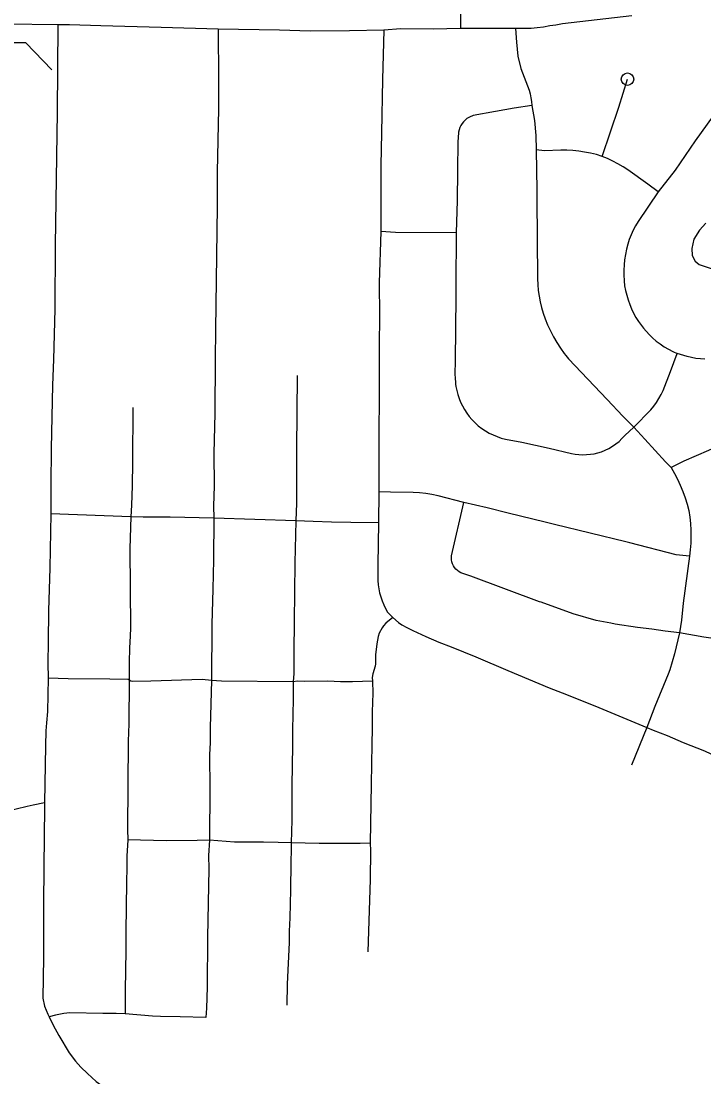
# Model space of a CAD drawing. Extents: x -19 to 366, y -4 to 359.
# Drawn here: x 148.485 to 149.004, y 190.151 to 190.955 of the extents above; entities that cross this region are included whole.
import ezdxf

# ---------------------------------------------------------------- set-up
doc = ezdxf.new("R2010")
doc.units = 0
for name, color, linetype in [('R_Striping', 7, 'Continuous'), ('R_Temp Easement', 7, 'Continuous'), ('R_Water', 7, 'Continuous'), ('Sheet Fence', 7, 'Continuous')]:
    doc.layers.add(name, color=color, linetype=linetype)

msp = doc.modelspace()

# ---------------------------------------------------------------- linework, layer by layer
at = {"layer": 'R_Striping'}
for points in [[(148.82793, 191.15983), (148.82636, 191.15866), (148.82491, 191.15732), (148.8236, 191.15583), (148.82247, 191.15421), (148.82152, 191.15247), (148.82064, 191.15031), (148.82004, 191.14805), (148.81971, 191.14573), (148.81963, 191.13119), (148.81975, 191.08344), (148.81953, 191.05845), (148.81951, 191.01077), (148.81928, 190.98924), (148.81922, 190.94924)], [(148.94955, 190.95877), (148.8968, 190.95269), (148.89181, 190.95175), (148.88709, 190.95108), (148.8824, 190.95022), (148.87766, 190.94961), (148.87291, 190.94926), (148.861, 190.94909)], [(148.51296, 190.95201), (148.47353, 190.95254), (148.4511, 190.95258)], [(148.51296, 190.95201), (148.51241, 190.8856), (148.51073, 190.78414), (148.51065, 190.73551), (148.50945, 190.69724), (148.50885, 190.67774), (148.50783, 190.62948), (148.50752, 190.6017), (148.50752, 190.57981)], [(148.63479, 190.94859), (148.59153, 190.95004), (148.54562, 190.95119), (148.52174, 190.952), (148.51296, 190.95201)], [(148.63479, 190.94859), (148.63517, 190.91003), (148.63502, 190.88791), (148.63418, 190.83996), (148.63411, 190.81386), (148.63278, 190.7199), (148.6326, 190.6974), (148.63225, 190.65601), (148.63165, 190.62602), (148.63189, 190.60075), (148.63139, 190.58574), (148.63148, 190.57643)], [(148.76088, 190.9478), (148.7347, 190.94737), (148.70489, 190.94713), (148.68154, 190.9478), (148.63479, 190.94859)], [(148.81922, 190.94924), (148.79847, 190.94866), (148.77388, 190.94879), (148.76088, 190.9478)], [(148.861, 190.94909), (148.81922, 190.94924)], [(148.861, 190.94909), (148.86176, 190.93882), (148.86293, 190.92821), (148.86518, 190.91865), (148.87143, 190.9023), (148.87222, 190.89941), (148.87283, 190.89647), (148.87328, 190.8935), (148.87351, 190.89051)], [(148.76088, 190.9478), (148.75987, 190.91039), (148.7591, 190.86972), (148.75863, 190.84498), (148.75858, 190.79453)], [(149.10103, 190.94373), (149.09797, 190.93682), (149.09675, 190.93494), (149.09533, 190.9332), (149.09374, 190.93161), (149.09198, 190.9302), (149.0901, 190.92899), (149.08812, 190.92797), (149.08601, 190.92717), (149.07319, 190.9227), (149.05663, 190.91666), (149.04563, 190.91216), (149.04166, 190.91024), (149.0378, 190.9081), (149.03405, 190.90575), (149.03043, 190.9032), (149.02699, 190.90046), (149.02369, 190.89753), (149.02054, 190.89442), (149.01755, 190.89058), (149.01137, 190.8826), (148.99789, 190.86376), (148.98255, 190.84126), (148.96971, 190.82486)], [(148.92696, 190.85184), (148.93974, 190.8893), (148.9463, 190.91057)], [(148.87351, 190.89051), (148.86014, 190.88859), (148.84596, 190.88587), (148.8289, 190.8829), (148.82609, 190.88177), (148.82412, 190.8806), (148.82273, 190.87949), (148.82146, 190.87822), (148.82037, 190.87683), (148.81944, 190.87532), (148.81866, 190.8737), (148.8181, 190.87202), (148.81772, 190.87028), (148.81745, 190.86587), (148.81729, 190.86324), (148.81706, 190.84092), (148.8166, 190.81836), (148.8159, 190.79358)], [(148.87351, 190.89051), (148.87546, 190.8792), (148.87646, 190.86776), (148.87686, 190.85686)], [(148.87686, 190.85686), (148.87733, 190.82612), (148.87738, 190.81981), (148.8779, 190.75867), (148.87806, 190.75424), (148.87843, 190.74982), (148.87903, 190.74542), (148.87983, 190.74106), (148.88086, 190.73675), (148.8821, 190.73248), (148.88355, 190.72829), (148.88546, 190.7236), (148.88762, 190.719), (148.88995, 190.7145), (148.8925, 190.7101), (148.89523, 190.70583), (148.89817, 190.7017), (148.89933, 190.70021), (148.90128, 190.69769), (148.93086, 190.66688), (148.9428, 190.65408), (148.95112, 190.64571)], [(148.92696, 190.85184), (148.92258, 190.85315), (148.91817, 190.85424), (148.91369, 190.85513), (148.9092, 190.8558), (148.90466, 190.85625), (148.9001, 190.85649), (148.89556, 190.85651), (148.88325, 190.85616), (148.87686, 190.85686)], [(148.96971, 190.82486), (148.96186, 190.8308), (148.94664, 190.84148), (148.9429, 190.84389), (148.93904, 190.84613), (148.9351, 190.84821), (148.93106, 190.85011), (148.92696, 190.85184)], [(148.96971, 190.82486), (148.9544, 190.80235), (148.95243, 190.79906), (148.95064, 190.79567), (148.94906, 190.79219), (148.94768, 190.78862), (148.94648, 190.78498), (148.94549, 190.7811), (148.94468, 190.77717), (148.94407, 190.77321), (148.94366, 190.76922), (148.94348, 190.76522), (148.94347, 190.76155), (148.94369, 190.75721), (148.94409, 190.75323), (148.94479, 190.74964), (148.94566, 190.74608), (148.94671, 190.74258), (148.94795, 190.73914), (148.94938, 190.73577), (148.95097, 190.73247), (148.95275, 190.72927), (148.95466, 190.72616), (148.95839, 190.72104), (148.96266, 190.71625), (148.96536, 190.71368), (148.96818, 190.71128), (148.97116, 190.70904), (148.97425, 190.70697), (148.97746, 190.70509), (148.98078, 190.70339), (148.98419, 190.70189)], [(148.75858, 190.79453), (148.7574, 190.7556), (148.75745, 190.74915), (148.75752, 190.73717), (148.75735, 190.70104), (148.75735, 190.69798), (148.75739, 190.679), (148.75701, 190.63077), (148.75701, 190.62283), (148.75702, 190.59645)], [(148.8159, 190.79358), (148.76985, 190.79384), (148.75858, 190.79453)], [(148.8159, 190.79358), (148.81572, 190.7535), (148.81568, 190.74776), (148.81566, 190.7453), (148.81523, 190.69624), (148.81502, 190.68609), (148.81506, 190.68295), (148.8153, 190.67982), (148.81548, 190.67856), (148.81575, 190.67671), (148.81636, 190.67363), (148.81718, 190.6706), (148.81817, 190.66762), (148.81935, 190.66471), (148.82071, 190.66188), (148.82224, 190.65914), (148.82393, 190.65649), (148.82578, 190.65396), (148.82794, 190.65144), (148.83029, 190.64907), (148.83277, 190.64686), (148.83539, 190.64482), (148.83814, 190.64296), (148.84101, 190.64128), (148.84397, 190.6398), (148.84704, 190.63851), (148.85017, 190.63743), (148.8534, 190.63656), (148.86578, 190.63424), (148.88659, 190.62973), (148.90357, 190.6258), (148.90643, 190.62524), (148.90933, 190.62489), (148.91225, 190.62474), (148.91518, 190.6248), (148.91809, 190.62506), (148.92096, 190.62552), (148.92381, 190.62619), (148.9266, 190.62705), (148.92932, 190.62811), (148.93212, 190.62953), (148.93482, 190.63114), (148.93739, 190.63295), (148.93982, 190.63493), (148.9421, 190.6371), (148.94421, 190.63941), (148.95112, 190.64571)], [(148.95112, 190.64571), (148.96402, 190.65888), (148.96626, 190.66161), (148.96835, 190.66448), (148.97025, 190.66746), (148.97198, 190.67055), (148.97354, 190.67373), (148.97911, 190.68804), (148.98419, 190.70189)], [(149.00516, 190.69751), (149.00174, 190.69771), (148.99837, 190.6981), (148.99501, 190.69867), (148.99167, 190.69944), (148.98419, 190.70189)], [(148.69487, 190.68517), (148.69433, 190.62877), (148.69447, 190.58789), (148.69406, 190.5745)], [(148.56999, 190.66064), (148.56977, 190.61898), (148.56945, 190.60111), (148.56896, 190.58645), (148.56836, 190.57744)], [(149.09582, 190.66661), (149.0686, 190.65512), (149.03513, 190.64016), (149.00795, 190.628), (148.98923, 190.6198), (148.97942, 190.61493)], [(148.97942, 190.61493), (148.97529, 190.6193), (148.95936, 190.63654), (148.95112, 190.64571)], [(148.97942, 190.61493), (148.98197, 190.61056), (148.98431, 190.60606), (148.98646, 190.60147), (148.98837, 190.59678), (148.9901, 190.59201), (148.9916, 190.58716), (148.99288, 190.58226), (148.99365, 190.57732), (148.9942, 190.57236), (148.99451, 190.56738), (148.99459, 190.56238), (148.99443, 190.55739), (148.99404, 190.55241), (148.9934, 190.54745)], [(148.75702, 190.59645), (148.75685, 190.57285)], [(148.82185, 190.58834), (148.80222, 190.59355), (148.79753, 190.59452), (148.79282, 190.59526), (148.78807, 190.59577), (148.78327, 190.59603), (148.76598, 190.59617), (148.75702, 190.59645)], [(148.98575, 190.48912), (148.97493, 190.49039), (148.96468, 190.492), (148.95388, 190.49333), (148.93687, 190.49587), (148.93361, 190.4965), (148.92256, 190.4986), (148.90484, 190.5036), (148.88051, 190.51242), (148.87926, 190.51287), (148.82715, 190.53234), (148.8209, 190.53438), (148.81947, 190.53496), (148.81809, 190.53571), (148.81684, 190.53662), (148.81569, 190.53769), (148.81468, 190.53889), (148.81386, 190.5402), (148.81318, 190.54161), (148.81269, 190.5431), (148.81238, 190.54462), (148.81229, 190.54618), (148.81236, 190.54774), (148.82185, 190.58834)], [(148.9934, 190.54745), (148.9834, 190.54867), (148.94805, 190.55769), (148.94509, 190.55841), (148.89067, 190.57165), (148.88376, 190.57334), (148.85556, 190.58019), (148.83961, 190.5843), (148.82185, 190.58834)], [(148.50752, 190.57981), (148.50678, 190.53872), (148.50586, 190.50603), (148.50558, 190.48228), (148.50521, 190.46618), (148.5056, 190.45473)], [(148.56836, 190.57744), (148.50752, 190.57981)], [(148.56836, 190.57744), (148.56773, 190.55336), (148.56814, 190.4928), (148.56794, 190.4868), (148.56739, 190.47757), (148.56707, 190.46676), (148.5671, 190.45317)], [(148.63148, 190.57643), (148.59825, 190.57729), (148.57774, 190.57725), (148.56836, 190.57744)], [(148.63148, 190.57643), (148.63124, 190.5448), (148.63085, 190.5225), (148.63004, 190.49571), (148.62966, 190.45282)], [(148.69406, 190.5745), (148.63148, 190.57643)], [(148.69406, 190.5745), (148.69322, 190.54246), (148.69278, 190.4979), (148.69239, 190.47461), (148.69238, 190.45834), (148.69188, 190.45189)], [(148.75685, 190.57285), (148.73584, 190.57305), (148.72107, 190.57341), (148.7072, 190.57382), (148.69406, 190.5745)], [(148.75685, 190.57285), (148.75629, 190.54103), (148.75631, 190.52901), (148.75658, 190.52584), (148.75705, 190.52269), (148.75771, 190.51957), (148.75856, 190.5165), (148.75957, 190.51349), (148.7608, 190.51055), (148.76216, 190.50768), (148.76374, 190.5049), (148.76765, 190.50097)], [(148.9934, 190.54745), (148.98874, 190.51173), (148.98744, 190.49884), (148.98575, 190.48912)], [(148.76765, 190.50097), (148.76233, 190.49654), (148.76057, 190.49459), (148.75952, 190.49298), (148.75747, 190.48894), (148.75669, 190.48646), (148.75558, 190.48076), (148.75466, 190.47252), (148.75456, 190.46564), (148.75426, 190.46379), (148.7524, 190.45801), (148.75213, 190.45525), (148.75222, 190.45229)], [(148.76765, 190.50097), (148.77217, 190.49709), (148.77468, 190.49538), (148.77849, 190.4933), (148.78303, 190.49099), (148.79281, 190.48645), (148.80279, 190.48208), (148.81209, 190.47849), (148.8309, 190.47086), (148.85532, 190.4606), (148.88667, 190.44742), (148.89983, 190.44231), (148.92435, 190.43232), (148.96107, 190.4171)], [(148.98575, 190.48912), (148.98217, 190.47312), (148.97846, 190.46114), (148.97722, 190.4576), (148.9671, 190.43323), (148.96107, 190.4171)], [(149.05747, 190.47922), (149.04215, 190.48065), (149.02797, 190.48274), (149.01647, 190.48418), (149.00436, 190.48594), (148.98575, 190.48912)], [(148.5056, 190.45473), (148.50493, 190.42943), (148.50415, 190.42063), (148.50379, 190.4145), (148.50337, 190.40319), (148.50271, 190.35983)], [(148.5671, 190.45317), (148.56633, 190.45361), (148.55246, 190.45403), (148.52074, 190.45427), (148.5056, 190.45473)], [(148.5671, 190.45317), (148.56719, 190.44164), (148.56678, 190.43143), (148.56677, 190.41993), (148.56631, 190.4067), (148.56593, 190.33953), (148.56612, 190.33157)], [(148.62966, 190.45282), (148.62265, 190.45372), (148.58371, 190.45236), (148.57002, 190.45209), (148.5685, 190.45244), (148.5671, 190.45317)], [(148.62966, 190.45282), (148.62881, 190.41712), (148.62869, 190.40544), (148.62834, 190.39646), (148.62837, 190.38759), (148.6286, 190.37895), (148.62841, 190.37116), (148.62815, 190.3314)], [(148.69188, 190.45189), (148.63732, 190.45238), (148.62966, 190.45282)], [(148.69188, 190.45189), (148.69197, 190.4388), (148.69131, 190.41544), (148.69137, 190.40331), (148.69101, 190.37272), (148.69089, 190.34662), (148.69029, 190.32946)], [(148.75222, 190.45229), (148.73712, 190.45185), (148.72792, 190.452), (148.7183, 190.4524), (148.70059, 190.45216), (148.69523, 190.45241), (148.69188, 190.45189)], [(148.75222, 190.45229), (148.75242, 190.44324), (148.75208, 190.42915), (148.7521, 190.41648), (148.75168, 190.40441), (148.75127, 190.37396), (148.75038, 190.32919)], [(148.96107, 190.4171), (148.9493, 190.38845)], [(148.96107, 190.4171), (148.96584, 190.41498), (148.97655, 190.41099), (148.98464, 190.40745), (148.98871, 190.4058), (149.00487, 190.39925), (149.01889, 190.39287), (149.02818, 190.38896)], [(148.48948, 190.35699), (148.47276, 190.35299), (148.46637, 190.35196), (148.45673, 190.35206), (148.44959, 190.35156), (148.44611, 190.35096), (148.43985, 190.34938)], [(148.50271, 190.35983), (148.49402, 190.35806), (148.48948, 190.35699)], [(148.50271, 190.35983), (148.50258, 190.3307), (148.50257, 190.32949), (148.50224, 190.31525), (148.50206, 190.27833), (148.50184, 190.26381), (148.50183, 190.25299), (148.50206, 190.24198), (148.50156, 190.21116), (148.50281, 190.205), (148.50515, 190.19899), (148.50637, 190.19695)], [(148.56612, 190.33157), (148.56548, 190.3191), (148.56528, 190.31079), (148.5652, 190.29921), (148.56454, 190.26191), (148.56461, 190.24757), (148.5641, 190.21703), (148.56409, 190.19917)], [(148.62815, 190.3314), (148.61886, 190.33107), (148.5954, 190.33074), (148.56612, 190.33157)], [(148.62815, 190.3314), (148.62758, 190.31982), (148.62765, 190.30945), (148.62665, 190.25745), (148.62644, 190.21944), (148.62597, 190.20339), (148.62552, 190.19636)], [(148.69029, 190.32946), (148.68041, 190.32947), (148.66936, 190.32995), (148.64731, 190.32992), (148.62815, 190.3314)], [(148.69029, 190.32946), (148.69038, 190.3248), (148.69003, 190.31421), (148.68989, 190.29363), (148.68939, 190.27224), (148.68891, 190.26217), (148.68886, 190.25355), (148.68731, 190.22171), (148.68712, 190.20576)], [(148.75038, 190.32919), (148.74279, 190.32894), (148.71157, 190.32894), (148.69029, 190.32946)], [(148.75038, 190.32919), (148.75065, 190.32345), (148.75038, 190.30152), (148.74878, 190.24649)], [(148.56409, 190.19917), (148.55731, 190.19952), (148.5472, 190.19939), (148.52193, 190.20007), (148.51743, 190.1995), (148.51109, 190.19822), (148.50637, 190.19695)], [(148.50637, 190.19695), (148.50935, 190.19063), (148.5135, 190.18266), (148.52155, 190.16944), (148.52619, 190.16306)], [(148.62552, 190.19636), (148.60593, 190.19699), (148.59091, 190.19724), (148.58477, 190.1975), (148.56409, 190.19917)], [(148.52619, 190.16306), (148.53035, 190.15857), (148.5354, 190.15371), (148.54206, 190.14778), (148.54998, 190.14199), (148.55737, 190.13728), (148.56364, 190.13258), (148.57098, 190.12796), (148.57826, 190.12301), (148.58639, 190.11809), (148.60134, 190.10826), (148.60761, 190.10293), (148.61232, 190.09761), (148.61784, 190.09027), (148.62043, 190.08613), (148.6253, 190.07362), (148.62677, 190.06749), (148.62694, 190.06629)]]:
    msp.add_lwpolyline(points, dxfattribs=at)
msp.add_circle((148.9463, 190.91057), 0.00473, dxfattribs=at)
at = {"layer": 'R_Temp Easement'}
msp.add_lwpolyline([(149.00589, 190.80098), (149.00117, 190.79565), (148.99664, 190.78879), (148.99516, 190.78176), (148.99556, 190.77645), (148.99767, 190.77209), (149.0009, 190.76964), (149.02028, 190.76288)], dxfattribs=at)
at = {"layer": 'R_Water'}
for points in [[(148.48839, 190.93813), (148.47342, 190.93833), (148.45107, 190.93837)], [(148.50821, 190.91778), (148.48839, 190.93813)]]:
    msp.add_lwpolyline(points, dxfattribs=at)
at = {"layer": 'Sheet Fence'}
for points in [[(154.11585, 1.87092), (153.9063, 10.48743), (153.69602, 19.10409), (153.48501, 27.72087), (153.27327, 36.3378), (153.0608, 44.95486), (152.84759, 53.57206), (152.63366, 62.1894), (152.419, 70.80688), (152.20362, 79.42449), (151.98751, 88.04225), (151.77068, 96.66014), (151.55312, 105.27817), (151.33484, 113.89634), (151.11584, 122.51465), (150.89612, 131.13311), (150.67568, 139.7517), (150.45452, 148.37043), (150.23264, 156.98931), (150.01005, 165.60832), (149.78674, 174.22748), (149.56272, 182.84677), (149.33799, 191.46621), (149.11254, 200.0858), (148.88638, 208.70552), (148.65952, 217.32539), (148.43194, 225.9454), (148.20366, 234.56555), (147.97466, 243.18584), (147.74497, 251.80628), (147.51457, 260.42687), (147.28346, 269.04759), (147.05165, 277.66846), (146.81914, 286.28948), (146.58593, 294.91064), (146.35202, 303.53194), (146.11742, 312.15339), (145.88211, 320.77499), (145.64611, 329.39673), (145.40941, 338.01861), (145.17202, 346.64065)], [(0, 189.51617), (7.11214, 189.52059), (14.22427, 189.53386), (21.33637, 189.55597), (28.44845, 189.58693), (35.56048, 189.62672), (42.67245, 189.67537), (49.78436, 189.73285), (56.89619, 189.79918), (64.00793, 189.87436), (71.11958, 189.95838), (78.23111, 190.05124), (85.34253, 190.15294), (92.45381, 190.26349), (99.56495, 190.38288), (106.67593, 190.51112), (113.78675, 190.6482), (120.89739, 190.79412), (128.00785, 190.94888), (135.11811, 191.11248), (142.22816, 191.28493), (149.33799, 191.46621), (156.44759, 191.65634), (163.55694, 191.85531), (170.66605, 192.06312), (177.77489, 192.27977), (184.88345, 192.50526), (191.99173, 192.73959), (199.09971, 192.98276), (206.20739, 193.23477), (213.31474, 193.49561), (220.42177, 193.7653), (227.52845, 194.04382), (234.63479, 194.33118), (241.74076, 194.62738), (248.84635, 194.93241), (255.95157, 195.24628), (263.05638, 195.56898), (270.16079, 195.90052), (277.26478, 196.24089), (284.36834, 196.5901), (291.47147, 196.94814), (298.57414, 197.31501), (305.67635, 197.69072), (312.77809, 198.07525), (319.87934, 198.46862), (326.9801, 198.87082), (334.08035, 199.28185), (341.18009, 199.7017)], [(0, 180.89994), (7.12284, 180.90436), (14.24566, 180.9176), (21.36847, 180.93968), (28.49124, 180.97058), (35.61397, 181.01031), (42.73664, 181.05888), (49.85925, 181.11627), (56.98178, 181.18249), (64.10422, 181.25754), (71.22656, 181.34142), (78.3488, 181.43413), (85.47091, 181.53567), (92.5929, 181.64603), (99.71474, 181.76523), (106.83643, 181.89325), (113.95795, 182.0301), (121.0793, 182.17578), (128.20046, 182.33029), (135.32143, 182.49362), (142.44218, 182.66579), (149.56272, 182.84677), (156.68303, 183.03659), (163.8031, 183.23523), (170.92291, 183.4427), (178.04247, 183.65899), (185.16175, 183.88411), (192.28074, 184.11805), (199.39944, 184.36082), (206.51784, 184.61242), (213.63591, 184.87283), (220.75366, 185.14207), (227.87107, 185.42014), (234.98813, 185.70702), (242.10483, 186.00273), (249.22115, 186.30726), (256.33709, 186.62061), (263.45264, 186.94279), (270.56779, 187.27378), (277.68251, 187.61359), (284.79682, 187.96222), (291.91068, 188.31967), (299.02409, 188.68594), (306.13705, 189.06103), (313.24954, 189.44494), (320.36154, 189.83766), (327.47305, 190.23919), (334.58406, 190.64954), (341.69455, 191.06871)]]:
    msp.add_spline(points, degree=3, dxfattribs=at)

doc.saveas('drawing.dxf')
